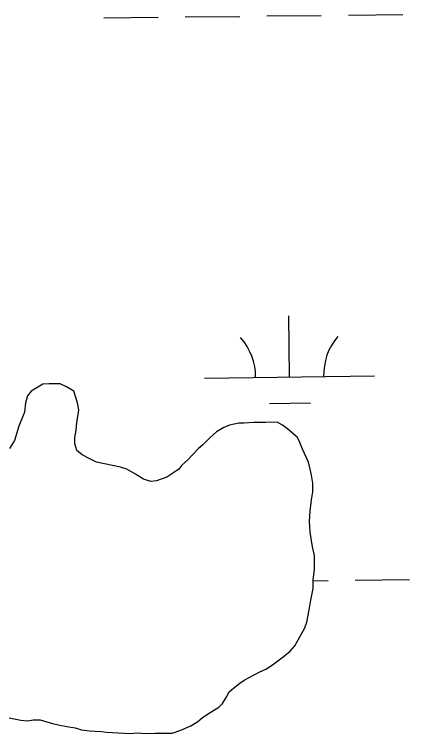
# Model space of a CAD drawing. Extents: x 3694830 to 3732949, y 415201 to 440970.
# Drawn here: x 3725693.7 to 3725926.2, y 431315.6 to 431738.9 of the extents above; entities that cross this region are included whole.
import ezdxf

# ---------------------------------------------------------------- set-up
doc = ezdxf.new("R2010")
doc.units = 0
doc.layers.add('V-TOPO-SHOR', color=7, linetype='Continuous')
doc.layers.add('V-WETL-SWMP', color=7, linetype='Continuous')

msp = doc.modelspace()

# ---------------------------------------------------------------- linework, layer by layer
at = {"layer": 'V-TOPO-SHOR'}
for p, q in [((3725710.51, 431521.23), (3725703.59, 431517.26)), ((3725714.14, 431521.59), (3725710.51, 431521.23)), ((3725720.69, 431521.57), (3725714.14, 431521.59)), ((3725724.32, 431519.74), (3725720.69, 431521.57)), ((3725728.67, 431517.18), (3725724.32, 431519.74)), ((3725701.4, 431514.35), (3725700.29, 431510.36)), ((3725703.59, 431517.26), (3725701.4, 431514.35)), ((3725730.83, 431510.27), (3725728.67, 431517.18)), ((3725700.29, 431510.36), (3725699.55, 431504.91)), ((3725731.55, 431506.26), (3725730.83, 431510.27)), ((3725730.43, 431498.63), (3725731.55, 431506.26)), ((3725699.55, 431504.91), (3725696.25, 431496.55)), ((3725730.06, 431494.27), (3725730.43, 431498.63)), ((3725820.23, 431497.27), (3725816.96, 431495.83)), ((3725825.69, 431498.35), (3725820.23, 431497.27)), ((3725828.96, 431498.34), (3725825.69, 431498.35)), ((3725834.42, 431498.68), (3725828.96, 431498.34)), ((3725841.69, 431498.66), (3725834.42, 431498.68)), ((3725848.23, 431499), (3725841.69, 431498.66)), ((3725851.5, 431497.18), (3725848.23, 431499)), ((3725854.4, 431494.99), (3725851.5, 431497.18)), ((3725696.25, 431496.55), (3725693.68, 431488.2)), ((3725729.32, 431489.91), (3725730.06, 431494.27)), ((3725812.59, 431493.29), (3725808.58, 431489.67)), ((3725816.96, 431495.83), (3725812.59, 431493.29)), ((3725860.2, 431489.88), (3725854.4, 431494.99)), ((3725729.31, 431486.27), (3725729.32, 431489.91)), ((3725808.58, 431489.67), (3725804.56, 431485.68)), ((3725861.65, 431486.97), (3725860.2, 431489.88)), ((3725693.68, 431488.2), (3725690.76, 431483.48)), ((3725730.38, 431482.27), (3725729.31, 431486.27)), ((3725804.56, 431485.68), (3725802.01, 431483.51)), ((3725863.09, 431482.96), (3725861.65, 431486.97)), ((3725733.65, 431479.72), (3725730.38, 431482.27)), ((3725802.01, 431483.51), (3725795.45, 431476.62)), ((3725866.7, 431475.32), (3725863.09, 431482.96)), ((3725737.64, 431477.52), (3725733.65, 431479.72)), ((3725742, 431475.33), (3725737.64, 431477.52)), ((3725795.45, 431476.62), (3725792.17, 431473.72)), ((3725751.45, 431473.48), (3725742, 431475.33)), ((3725756.17, 431472.38), (3725751.45, 431473.48)), ((3725759.8, 431471.28), (3725756.17, 431472.38)), ((3725792.17, 431473.72), (3725790.34, 431471.18)), ((3725867.78, 431471.31), (3725866.7, 431475.32)), ((3725764.88, 431468.35), (3725759.8, 431471.28)), ((3725769.6, 431465.43), (3725764.88, 431468.35)), ((3725790.34, 431471.18), (3725783.42, 431466.48)), ((3725868.5, 431467.68), (3725867.78, 431471.31)), ((3725869.21, 431462.95), (3725868.5, 431467.68)), ((3725773.96, 431463.96), (3725769.6, 431465.43)), ((3725777.23, 431464.32), (3725773.96, 431463.96)), ((3725783.42, 431466.48), (3725777.23, 431464.32)), ((3725869.2, 431457.86), (3725869.21, 431462.95)), ((3725868.45, 431453.13), (3725869.2, 431457.86)), ((3725867.71, 431446.59), (3725868.45, 431453.13)), ((3725867.33, 431440.41), (3725867.71, 431446.59)), ((3725867.67, 431434.23), (3725867.33, 431440.41)), ((3725869.1, 431425.5), (3725867.67, 431434.23)), ((3725870.17, 431420.41), (3725869.1, 431425.5)), ((3725870.15, 431412.41), (3725870.17, 431420.41)), ((3725869.4, 431405.87), (3725870.15, 431412.41)), ((3725869.39, 431401.14), (3725869.4, 431405.87)), ((3725867.91, 431393.15), (3725869.39, 431401.14)), ((3725867.17, 431388.42), (3725867.91, 431393.15)), ((3725865.69, 431381.15), (3725867.17, 431388.42)), ((3725864.59, 431377.89), (3725865.69, 431381.15)), ((3725858.74, 431367.36), (3725864.59, 431377.89)), ((3725855.83, 431364.1), (3725858.74, 431367.36)), ((3725851.82, 431360.84), (3725855.83, 431364.1)), ((3725845.62, 431356.13), (3725851.82, 431360.84)), ((3725837.61, 431351.79), (3725841.61, 431353.6)), ((3725841.61, 431353.6), (3725845.62, 431356.13)), ((3725828.87, 431347.09), (3725837.61, 431351.79)), ((3725822.68, 431342.38), (3725826.32, 431345.28)), ((3725826.32, 431345.28), (3725828.87, 431347.09)), ((3725820.12, 431340.21), (3725822.68, 431342.38)), ((3725816.1, 431333.31), (3725818.3, 431336.94)), ((3725818.3, 431336.94), (3725820.12, 431340.21)), ((3725813.92, 431331.14), (3725816.1, 431333.31)), ((3725807.36, 431327.16), (3725813.92, 431331.14)), ((3725690.65, 431324.96), (3725697.55, 431323.49)), ((3725697.55, 431323.49), (3725701.55, 431323.11)), ((3725701.55, 431323.11), (3725704.82, 431323.83)), ((3725704.82, 431323.83), (3725708.82, 431323.82)), ((3725708.82, 431323.82), (3725716.09, 431321.61)), ((3725801.53, 431322.81), (3725804.08, 431324.99)), ((3725804.08, 431324.99), (3725807.36, 431327.16)), ((3725716.09, 431321.61), (3725720.45, 431320.51)), ((3725720.45, 431320.51), (3725724.44, 431319.77)), ((3725724.44, 431319.77), (3725729.53, 431319.03)), ((3725791.7, 431317.75), (3725797.52, 431320.28)), ((3725797.52, 431320.28), (3725801.53, 431322.81)), ((3725729.53, 431319.03), (3725733.16, 431317.93)), ((3725733.16, 431317.93), (3725737.89, 431317.19)), ((3725737.89, 431317.19), (3725744.79, 431316.8)), ((3725744.79, 431316.8), (3725748.06, 431316.43)), ((3725748.06, 431316.43), (3725761.51, 431315.66)), ((3725761.51, 431315.66), (3725766.24, 431316.01)), ((3725766.24, 431316.01), (3725770.6, 431315.63)), ((3725770.6, 431315.63), (3725776.42, 431315.98)), ((3725776.42, 431315.98), (3725786.6, 431315.95)), ((3725786.6, 431315.95), (3725791.7, 431317.75))]:
    msp.add_line(p, q, dxfattribs=at)
at = {"layer": 'V-WETL-SWMP'}
for p, q in [((3725842.23, 431737.99), (3725874.23, 431738.37)), ((3725890.23, 431738.56), (3725922.23, 431738.94)), ((3725746.24, 431736.84), (3725778.24, 431737.22)), ((3725794.24, 431737.41), (3725826.24, 431737.79)), ((3725855.61, 431525.53), (3725855.18, 431561.52)), ((3725805.62, 431524.93), (3725905.61, 431526.12)), ((3725710.51, 431521.23), (3725703.59, 431517.26)), ((3725714.14, 431521.59), (3725710.51, 431521.23)), ((3725720.69, 431521.57), (3725714.14, 431521.59)), ((3725724.32, 431519.74), (3725720.69, 431521.57)), ((3725728.67, 431517.18), (3725724.32, 431519.74)), ((3725701.4, 431514.35), (3725700.29, 431510.36)), ((3725703.59, 431517.26), (3725701.4, 431514.35)), ((3725730.83, 431510.27), (3725728.67, 431517.18)), ((3725700.29, 431510.36), (3725699.55, 431504.91)), ((3725731.55, 431506.26), (3725730.83, 431510.27)), ((3725843.8, 431509.95), (3725867.8, 431510.24)), ((3725730.43, 431498.63), (3725731.55, 431506.26)), ((3725699.55, 431504.91), (3725696.25, 431496.55)), ((3725730.06, 431494.27), (3725730.43, 431498.63)), ((3725820.23, 431497.27), (3725816.96, 431495.83)), ((3725825.69, 431498.35), (3725820.23, 431497.27)), ((3725828.96, 431498.34), (3725825.69, 431498.35)), ((3725834.42, 431498.68), (3725828.96, 431498.34)), ((3725841.69, 431498.66), (3725834.42, 431498.68)), ((3725848.23, 431499), (3725841.69, 431498.66)), ((3725851.5, 431497.18), (3725848.23, 431499)), ((3725854.4, 431494.99), (3725851.5, 431497.18)), ((3725696.25, 431496.55), (3725693.68, 431488.2)), ((3725729.32, 431489.91), (3725730.06, 431494.27)), ((3725812.59, 431493.29), (3725808.58, 431489.67)), ((3725816.96, 431495.83), (3725812.59, 431493.29)), ((3725860.2, 431489.88), (3725854.4, 431494.99)), ((3725729.31, 431486.27), (3725729.32, 431489.91)), ((3725808.58, 431489.67), (3725804.56, 431485.68)), ((3725861.65, 431486.97), (3725860.2, 431489.88)), ((3725693.68, 431488.2), (3725690.76, 431483.48)), ((3725730.38, 431482.27), (3725729.31, 431486.27)), ((3725804.56, 431485.68), (3725802.01, 431483.51)), ((3725863.09, 431482.96), (3725861.65, 431486.97)), ((3725733.65, 431479.72), (3725730.38, 431482.27)), ((3725802.01, 431483.51), (3725795.45, 431476.62)), ((3725866.7, 431475.32), (3725863.09, 431482.96)), ((3725737.64, 431477.52), (3725733.65, 431479.72)), ((3725742, 431475.33), (3725737.64, 431477.52)), ((3725795.45, 431476.62), (3725792.17, 431473.72)), ((3725751.45, 431473.48), (3725742, 431475.33)), ((3725756.17, 431472.38), (3725751.45, 431473.48)), ((3725759.8, 431471.28), (3725756.17, 431472.38)), ((3725792.17, 431473.72), (3725790.34, 431471.18)), ((3725867.78, 431471.31), (3725866.7, 431475.32)), ((3725764.88, 431468.35), (3725759.8, 431471.28)), ((3725769.6, 431465.43), (3725764.88, 431468.35)), ((3725790.34, 431471.18), (3725783.42, 431466.48)), ((3725868.5, 431467.68), (3725867.78, 431471.31)), ((3725869.21, 431462.95), (3725868.5, 431467.68)), ((3725773.96, 431463.96), (3725769.6, 431465.43)), ((3725777.23, 431464.32), (3725773.96, 431463.96)), ((3725783.42, 431466.48), (3725777.23, 431464.32)), ((3725869.2, 431457.86), (3725869.21, 431462.95)), ((3725868.45, 431453.13), (3725869.2, 431457.86)), ((3725867.71, 431446.59), (3725868.45, 431453.13)), ((3725867.33, 431440.41), (3725867.71, 431446.59)), ((3725867.67, 431434.23), (3725867.33, 431440.41)), ((3725869.1, 431425.5), (3725867.67, 431434.23)), ((3725870.17, 431420.41), (3725869.1, 431425.5)), ((3725870.15, 431412.41), (3725870.17, 431420.41)), ((3725869.4, 431405.87), (3725870.15, 431412.41)), ((3725869.39, 431401.14), (3725869.4, 431405.87)), ((3725869.4, 431405.61), (3725878.2, 431405.72)), ((3725894.2, 431405.91), (3725926.2, 431406.29)), ((3725867.91, 431393.15), (3725869.39, 431401.14)), ((3725867.17, 431388.42), (3725867.91, 431393.15)), ((3725865.69, 431381.15), (3725867.17, 431388.42)), ((3725864.59, 431377.89), (3725865.69, 431381.15)), ((3725858.74, 431367.36), (3725864.59, 431377.89)), ((3725855.83, 431364.1), (3725858.74, 431367.36)), ((3725851.82, 431360.84), (3725855.83, 431364.1)), ((3725845.62, 431356.13), (3725851.82, 431360.84)), ((3725837.61, 431351.79), (3725841.61, 431353.6)), ((3725841.61, 431353.6), (3725845.62, 431356.13)), ((3725828.87, 431347.09), (3725837.61, 431351.79)), ((3725822.68, 431342.38), (3725826.32, 431345.28)), ((3725826.32, 431345.28), (3725828.87, 431347.09)), ((3725820.12, 431340.21), (3725822.68, 431342.38)), ((3725816.1, 431333.31), (3725818.3, 431336.94)), ((3725818.3, 431336.94), (3725820.12, 431340.21)), ((3725813.92, 431331.14), (3725816.1, 431333.31)), ((3725807.36, 431327.16), (3725813.92, 431331.14)), ((3725690.65, 431324.96), (3725697.55, 431323.49)), ((3725697.55, 431323.49), (3725701.55, 431323.11)), ((3725701.55, 431323.11), (3725704.82, 431323.83)), ((3725704.82, 431323.83), (3725708.82, 431323.82)), ((3725708.82, 431323.82), (3725716.09, 431321.61)), ((3725801.53, 431322.81), (3725804.08, 431324.99)), ((3725804.08, 431324.99), (3725807.36, 431327.16)), ((3725716.09, 431321.61), (3725720.45, 431320.51)), ((3725720.45, 431320.51), (3725724.44, 431319.77)), ((3725724.44, 431319.77), (3725729.53, 431319.03)), ((3725791.7, 431317.75), (3725797.52, 431320.28)), ((3725797.52, 431320.28), (3725801.53, 431322.81)), ((3725729.53, 431319.03), (3725733.16, 431317.93)), ((3725733.16, 431317.93), (3725737.89, 431317.19)), ((3725737.89, 431317.19), (3725744.79, 431316.8)), ((3725744.79, 431316.8), (3725748.06, 431316.43)), ((3725748.06, 431316.43), (3725761.51, 431315.66)), ((3725761.51, 431315.66), (3725766.24, 431316.01)), ((3725766.24, 431316.01), (3725770.6, 431315.63)), ((3725770.6, 431315.63), (3725776.42, 431315.98)), ((3725776.42, 431315.98), (3725786.6, 431315.95)), ((3725786.6, 431315.95), (3725791.7, 431317.75))]:
    msp.add_line(p, q, dxfattribs=at)
for centre, start, end in [((3725800.37, 431525.34), 359.9115, 41.4552), ((3725910.85, 431526.66), 139.9115, 181.4552)]:
    msp.add_arc(centre, 35.25, start, end, dxfattribs=at)

doc.saveas('drawing.dxf')
